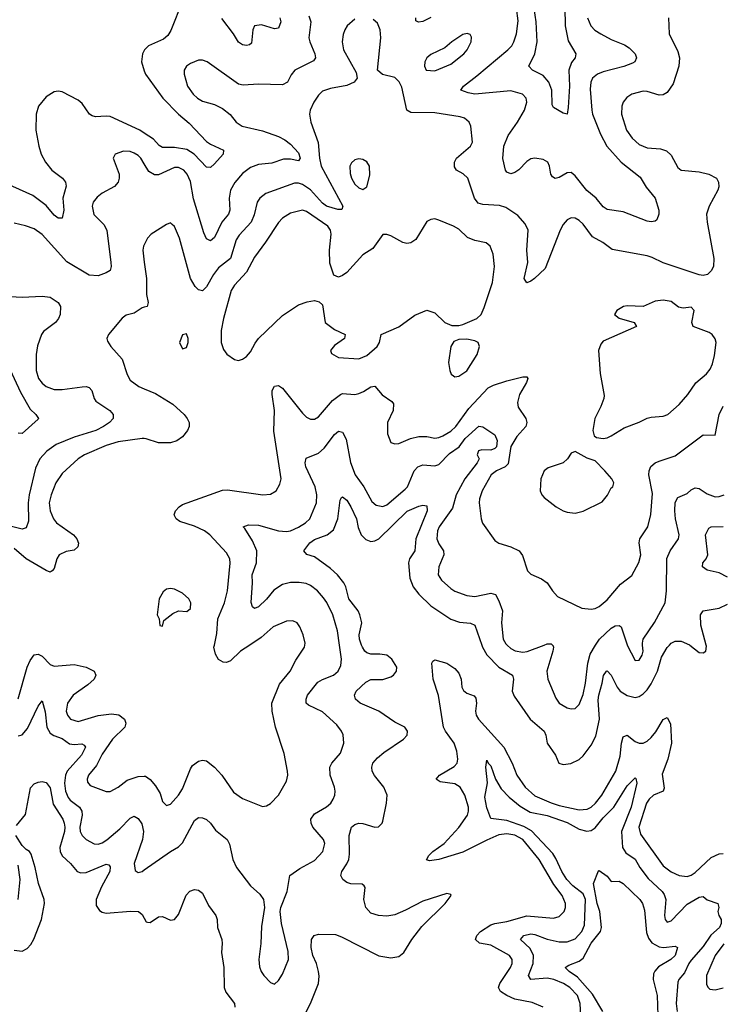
# Model space of a CAD drawing. Header units: inches. Extents: x 1843162 to 1959474, y 907081 to 1016326.
# Tile 432 of 656: x 1909378 to 1912885, y 968207 to 973121. Entities that reach past the tile are written whole.
import ezdxf

# ---------------------------------------------------------------- set-up
doc = ezdxf.new("R2010")
doc.units = ezdxf.units.IN
doc.header["$MEASUREMENT"] = 0
for name, color, linetype in [('B9906', 7, 'Continuous'), ('B9907', 7, 'Continuous'), ('B9916', 7, 'Continuous'), ('B9917', 7, 'Continuous')]:
    doc.layers.add(name, color=color, linetype=linetype)

msp = doc.modelspace()

# ---------------------------------------------------------------- linework, layer by layer
at = {"layer": 'B9906', "color": 5}
for points, elevation in [([(1909370, 969732.2), (1909415.8, 969890), (1909430, 969922), (1909450, 969950.3), (1909470, 969954), (1909490, 969943.6), (1909530, 969902.7), (1909550, 969894.4), (1909650, 969902.8), (1909710.1, 969890.1), (1909750.4, 969870), (1909758.7, 969850), (1909748.9, 969830), (1909718.9, 969801.1), (1909644.1, 969750), (1909616.9, 969710), (1909609.4, 969670), (1909615.8, 969650), (1909632.2, 969630), (1909670, 969618.5), (1909770, 969647.7), (1909836.7, 969656.7), (1909872.1, 969652.1), (1909901.6, 969630), (1909908.4, 969610), (1909903.2, 969590), (1909840.5, 969530), (1909790, 969455.3), (1909761.7, 969398.3), (1909721.8, 969350), (1909714, 969330), (1909716.1, 969316.1), (1909730, 969299), (1909810, 969268.8), (1909830, 969268.8), (1909870, 969290.3), (1909915, 969325), (1909970, 969343.5), (1910000, 969345.2)], 560), ([(1909370, 969546.7), (1909390, 969552.2), (1909416.3, 969583.7), (1909470, 969694), (1909490, 969720.7), (1909505.9, 969665.9), (1909513.8, 969590), (1909530, 969560.2), (1909548.5, 969548.5), (1909590, 969533.8), (1909626.4, 969506.4), (1909650, 969503.6), (1909687.3, 969507.3), (1909700.3, 969500.3), (1909705.8, 969490), (1909686.8, 969450), (1909614.9, 969370), (1909606, 969350), (1909601.6, 969310), (1909606.1, 969270), (1909619.2, 969239.2), (1909630, 969225.3), (1909676.6, 969190), (1909688.4, 969170), (1909689.6, 969150), (1909678.4, 969090), (1909679.5, 969070), (1909689.1, 969049.1), (1909710, 969029.3), (1909750, 969007.7), (1909770, 969006.8), (1909790, 969013.1), (1909813, 969027), (1909878.1, 969081.9), (1909930, 969136.5), (1909950, 969144.9), (1909970, 969134.9), (1909987.6, 969107.6), (1909995.8, 969070), (1909990.5, 969029.5), (1909949.5, 968910), (1909954.4, 968874.4), (1909970, 968864.9), (1909990, 968870.2), (1910000, 968877.3)], 540), ([(1909361.3, 969098.7), (1909406.6, 969153.4), (1909432.7, 969287.3), (1909450, 969306.3), (1909470, 969316), (1909490, 969318), (1909510, 969313.7), (1909530, 969287.7), (1909545.1, 969205.1), (1909594, 969130), (1909600.7, 969110), (1909604.1, 969090), (1909601.3, 969070), (1909577.8, 968990), (1909579.3, 968970), (1909590, 968947.7), (1909631.1, 968910), (1909664.4, 968870), (1909682.9, 968862.9), (1909710, 968864.7), (1909810, 968906.7), (1909822.3, 968902.3), (1909830, 968893.4), (1909827.5, 968870), (1909786.5, 968793.5), (1909758.9, 968730), (1909759.6, 968699.6), (1909775.7, 968675.7), (1909790, 968666.2), (1909810, 968662.2), (1909931.5, 968671.5), (1909970.3, 968670.3), (1909990, 968654.8), (1910000, 968636.4)], 520), ([(1909350, 968476.2), (1909390, 968472.2), (1909415.6, 968484.4), (1909434.2, 968505.8), (1909448.4, 968531.6), (1909487.2, 968630), (1909502.6, 968710), (1909500.1, 968730), (1909471.5, 968810), (1909455.5, 968890), (1909436, 968956), (1909427.1, 968970), (1909410, 968978.7), (1909390, 968998.6), (1909359.2, 969050)], 520), ([(1909370.9, 968730), (1909380.8, 968830), (1909370, 968901.3)], 540)]:
    msp.add_lwpolyline(points, dxfattribs=dict(at, elevation=elevation))
at = {"layer": 'B9907', "color": 5}
for points, elevation in [([(1910000, 972967.6), (1909990.2, 972950), (1909985.5, 972910), (1910000, 972865.7)], 520), ([(1910000, 972555.4), (1909977.7, 972570), (1909830, 972637.2), (1909810, 972640.2), (1909756.5, 972636.5), (1909740.5, 972640.5), (1909726, 972650), (1909690, 972702.7), (1909670, 972719.8), (1909590, 972761.1), (1909570, 972764.8), (1909550, 972761), (1909510, 972736), (1909471.5, 972690), (1909460.7, 972650), (1909459, 972570), (1909473.2, 972490), (1909485.6, 972450), (1909506.7, 972410), (1909538.8, 972370), (1909591.6, 972330), (1909607.1, 972310), (1909609.2, 972290), (1909593.8, 972230), (1909597.8, 972170), (1909590.1, 972129.9), (1909570, 972129.8), (1909550, 972145.6), (1909510, 972194.2), (1909443.2, 972243.2), (1909310, 972303.7)], 520), ([(1910000, 972400.9), (1909982.2, 972430), (1909970, 972443.5), (1909950, 972455.3), (1909930, 972462.8), (1909895.4, 972464.6), (1909854, 972450), (1909843.8, 972430), (1909874, 972350), (1909875.2, 972330), (1909870.3, 972310), (1909851.7, 972288.3), (1909790, 972255.1), (1909764.3, 972235.7), (1909744.7, 972210), (1909739.7, 972190), (1909748.8, 972148.8), (1909798.4, 972098.4), (1909813.7, 972070), (1909833.1, 971910), (1909834.2, 971890), (1909828.8, 971870), (1909810, 971857.8), (1909770, 971842.6), (1909725.4, 971845.4), (1909612.7, 971912.7), (1909490, 972049.8), (1909450, 972076.8), (1909407.3, 972092.7), (1909350, 972105.1)], 540), ([(1910000, 971997.6), (1909996.1, 971990), (1909992.4, 971970), (1910000, 971910.4)], 560), ([(1909330, 971739.8), (1909390, 971735.8), (1909490, 971742), (1909530, 971736.1), (1909570, 971710.3), (1909580.9, 971690), (1909579.6, 971650), (1909571.5, 971630), (1909556, 971610), (1909496, 971564), (1909486.7, 971550), (1909467, 971493), (1909460.2, 971450), (1909459.8, 971370), (1909471.2, 971330), (1909490, 971306.4), (1909510, 971290.2), (1909550, 971275.8), (1909590, 971275.2), (1909690, 971289.3), (1909710.2, 971290.2), (1909724.9, 971284.9), (1909737.3, 971270), (1909749.1, 971230), (1909757.6, 971217.6), (1909828.5, 971170), (1909843.8, 971150), (1909843.8, 971130), (1909827, 971110), (1909795.6, 971090), (1909757.7, 971070), (1909650, 971037.7), (1909559.7, 971000.3), (1909513.1, 970966.9), (1909477.8, 970930), (1909456.7, 970883.3), (1909425.5, 970750), (1909420.4, 970710), (1909421.3, 970618.7), (1909410, 970585.1), (1909390, 970578.5), (1909250, 970612.8)], 540), ([(1910000, 971685.9), (1909990, 971683.1), (1909950, 971656.3), (1909910, 971645.6), (1909890, 971631.8), (1909820.5, 971550), (1909813.4, 971530), (1909815.9, 971515.9), (1909833, 971490), (1909890, 971426), (1909914.4, 971350), (1909930, 971322.6), (1909972, 971290), (1910000, 971278.2)], 560), ([(1909318.9, 971398.9), (1909382.1, 971262.1), (1909430, 971177.1), (1909459.1, 971150), (1909472.2, 971130), (1909470, 971127), (1909390, 971055.8), (1909370, 971056.9)], 520), ([(1910000, 971030), (1909990, 971031.1), (1909870, 971014.7), (1909810, 970995), (1909701.5, 970950), (1909670, 970928.9), (1909590, 970855.8), (1909558.2, 970810), (1909534.4, 970750), (1909525.3, 970710), (1909529.5, 970670), (1909545.9, 970630), (1909561.8, 970610), (1909647.3, 970550), (1909663.5, 970530), (1909671.1, 970508.9), (1909668.9, 970490), (1909650, 970474.2), (1909610, 970467.5), (1909575.8, 970450), (1909563, 970430), (1909550, 970381.6), (1909540.3, 970370), (1909530, 970364.1), (1909510, 970372.5), (1909409.9, 970429.9), (1909350, 970481.9)], 560)]:
    msp.add_lwpolyline(points, dxfattribs=dict(at, elevation=elevation))
at = {"layer": 'B9916', "color": 5}
for points, elevation in [([(1910000, 968877.3), (1910130, 968968.7), (1910170, 968992.1), (1910190, 969012.9), (1910250, 969124.9), (1910270, 969138.7), (1910290, 969137.6), (1910310, 969128.4), (1910330, 969110.4), (1910356.1, 969076.1), (1910412.9, 969030), (1910425.4, 969005.4), (1910441.8, 968930), (1910460.8, 968890), (1910530, 968798.4), (1910576.4, 968756.4), (1910595.3, 968730), (1910600.4, 968690), (1910585.2, 968594.8), (1910582, 968510), (1910572, 968430), (1910574.1, 968394.1), (1910582.7, 968370), (1910597, 968350), (1910630, 968314.9), (1910650, 968308), (1910670, 968324.9), (1910690, 968357.1), (1910719.8, 968430), (1910717.3, 968470), (1910685.3, 968610), (1910678.3, 968670), (1910681.3, 968690), (1910713.3, 968770), (1910726.3, 968850), (1910775.6, 968884.4), (1910850, 968924.5), (1910890.7, 968970), (1910900.3, 969010), (1910894.2, 969030), (1910841.6, 969090), (1910832, 969110), (1910831.1, 969130), (1910850, 969157), (1910910, 969191.5), (1910930.9, 969210), (1910943.1, 969230), (1910950.9, 969250), (1910952.1, 969270), (1910949.8, 969290), (1910927.6, 969350), (1910925.4, 969390), (1910936.3, 969410), (1910979.7, 969460.3), (1910995.6, 969510), (1910991.8, 969551.8), (1910984, 969570), (1910961, 969601), (1910890, 969666.4), (1910819.2, 969699.2), (1910808.5, 969710), (1910807.8, 969730), (1910815, 969750), (1910865.8, 969814.2), (1910890, 969828.7), (1910944, 969850), (1910967.9, 969870), (1910981.5, 969898.5), (1910984.7, 969930), (1910974.8, 970000)], 540), ([(1910000, 969345.2), (1910005.5, 969345.5), (1910029.5, 969329.5), (1910056.5, 969296.5), (1910078.3, 969258.3), (1910090, 969219.1), (1910110, 969198.4), (1910130, 969205.3), (1910170.7, 969250), (1910190, 969282), (1910230, 969381.6), (1910241, 969399), (1910270, 969420.8), (1910290, 969425.5), (1910310, 969422.4), (1910350.6, 969390.6), (1910386.8, 969350), (1910445.9, 969265.9), (1910490, 969234.6), (1910590, 969194.4), (1910610, 969197.1), (1910630, 969208.2), (1910670, 969250.4), (1910710, 969320.7), (1910716.4, 969350), (1910715.1, 969370), (1910698.7, 969458.7), (1910655.6, 969590), (1910637.5, 969670), (1910636.5, 969710), (1910674.9, 969805.1), (1910727.8, 969870), (1910756.3, 969923.7), (1910799.7, 969990), (1910801.1, 970000)], 560), ([(1910526.4, 970000), (1910480.8, 969970), (1910430, 969921), (1910410, 969912.6), (1910394, 969914), (1910370, 969927.6), (1910354.8, 969954.8), (1910347.7, 969990), (1910349.9, 970000)], 560), ([(1910758.5, 968070), (1910829.3, 968210.7), (1910869.8, 968310), (1910872.3, 968347.7), (1910868.9, 968371.1), (1910858.8, 968410), (1910841.9, 968450), (1910832.9, 968490), (1910833.8, 968530), (1910848.2, 968550), (1910870, 968556.6), (1910954.3, 968554.3), (1910983.7, 968543.7), (1911170, 968448.9), (1911230, 968438.7), (1911270, 968445.3), (1911295.3, 968464.7), (1911334.6, 968530), (1911385.4, 968594.6), (1911501.3, 968710), (1911532, 968750), (1911530, 968755.3), (1911510, 968759.6), (1911390, 968721.3), (1911304.1, 968675.9), (1911250, 968652.7), (1911210, 968646.4), (1911169.2, 968649.2), (1911130, 968662), (1911106.2, 968690), (1911095.5, 968730), (1911102, 968790), (1911097.8, 968797.8), (1911086.7, 968806.7), (1911030, 968808.7), (1911010, 968815.3), (1910991.1, 968830), (1910980.9, 968850), (1910985.6, 968870), (1911011.6, 968908.4), (1911020.5, 968930), (1911024.6, 968955.4), (1911023.2, 969050), (1911034.2, 969090), (1911050, 969104.9), (1911070, 969110.2), (1911090, 969109.3), (1911150, 969090.3), (1911168.3, 969091.7), (1911186.6, 969110), (1911190, 969121), (1911208.7, 969210), (1911211.7, 969250), (1911196.1, 969290), (1911149, 969349), (1911137.8, 969370), (1911134.8, 969390), (1911141.2, 969410), (1911163.6, 969436.4), (1911195.8, 969464.2), (1911293.6, 969530), (1911311.2, 969550), (1911313, 969570), (1911299.5, 969590), (1911250, 969615.1), (1911170.8, 969670), (1911076.9, 969710), (1911054, 969730), (1911048.9, 969750), (1911058.2, 969770), (1911105.8, 969814.2), (1911130, 969827.1), (1911190, 969828.5), (1911230, 969841.2), (1911244.2, 969850), (1911259.4, 969870), (1911260.7, 969890), (1911235.2, 969930), (1911210, 969949.1), (1911175.1, 969955.1), (1911130, 969954.3), (1911110, 969960.9), (1911100.6, 969970), (1911088.2, 969990), (1911084.8, 970000)], 520), ([(1911683.9, 970000), (1911687.3, 969990), (1911710, 969951), (1911770.1, 969890.1), (1911837.6, 969850), (1911843.2, 969830), (1911836.8, 969770), (1911845.5, 969745.5), (1911926, 969630), (1911996, 969570), (1912004.4, 969550), (1912010.9, 969510), (1912052, 969450), (1912068.9, 969410), (1912090, 969402.9), (1912128.3, 969408.3), (1912170, 969428.8), (1912190, 969446.4), (1912230, 969500.2), (1912254.2, 969545.8), (1912271.5, 969630), (1912265, 969725), (1912267.9, 969750), (1912286, 969810), (1912291.6, 969848.4), (1912307.3, 969870), (1912310.7, 969870.7), (1912330, 969848.9), (1912359.6, 969790), (1912374.4, 969770), (1912410, 969747.7), (1912450, 969738.4), (1912470, 969743.5), (1912490, 969755.7), (1912510, 969775.8), (1912530, 969805.5), (1912560.8, 969870), (1912581.3, 969938.7), (1912610, 969986.8), (1912622.1, 970000)], 520), ([(1911810.7, 970000), (1911830, 969982.3), (1911851.1, 969971.1), (1911890, 969964.7), (1911911.6, 969968.4), (1911996.1, 970000)], 540), ([(1912037.1, 970000), (1912038.6, 969998.6), (1912043.1, 969990), (1912039.2, 969970), (1912008.3, 969870), (1912014.7, 969830), (1912054.3, 969734.3), (1912070.1, 969710.1), (1912110, 969686.9), (1912130, 969680.9), (1912150, 969683.7), (1912170, 969703.8), (1912190, 969753), (1912201.9, 969810), (1912213.5, 969910), (1912225, 969955), (1912252.7, 970000)], 540), ([(1912410.8, 970000), (1912450, 969923), (1912470, 969924.4), (1912485.4, 969950), (1912489.7, 969970), (1912486.8, 970000)], 540), ([(1912722.5, 970000), (1912770, 969962.8), (1912790, 969961), (1912802, 969970), (1912805.6, 969994.4), (1912804.2, 970000)], 520), ([(1911990, 968192.4), (1911935.3, 968215.3), (1911850, 968232.9), (1911809.7, 968250), (1911778.2, 968270), (1911767.3, 968290), (1911774, 968310), (1911828.1, 968390), (1911835.3, 968410), (1911835.9, 968430), (1911822.3, 968450), (1911730, 968502.1), (1911672.4, 968512.4), (1911652.7, 968530), (1911659.9, 968550), (1911678.6, 968570), (1911730, 968603.6), (1911750, 968610.6), (1911810, 968620.7), (1911910, 968648.8), (1912043.1, 968636.9), (1912070, 968644.5), (1912095, 968670), (1912102.5, 968690), (1912101.6, 968710), (1912084.8, 968750), (1912044.8, 968804.8), (1911970.4, 968930), (1911890, 969028.9), (1911850, 969050.6), (1911810, 969058.2), (1911770, 969051.9), (1911710, 969026.7), (1911590, 968965.5), (1911469.4, 968929.4), (1911422.8, 968922.8), (1911408, 968928), (1911420.7, 968950), (1911439.8, 968970), (1911497.3, 969010), (1911570, 969088.8), (1911613.1, 969150), (1911618.8, 969170), (1911618, 969190), (1911599.3, 969250), (1911577, 969290), (1911550, 969307.4), (1911476.7, 969316.7), (1911456.4, 969330), (1911472.8, 969350), (1911546.1, 969393.9), (1911561.3, 969410), (1911565.6, 969430), (1911560.1, 969470), (1911546.6, 969510), (1911503, 969570), (1911493.3, 969590), (1911468.4, 969748.4), (1911441.3, 969830), (1911435.5, 969910), (1911440.5, 969919.5), (1911450, 969926), (1911510, 969910.2), (1911550, 969882.5), (1911570, 969859.2), (1911582.1, 969830), (1911585.1, 969790), (1911593.1, 969773.1), (1911610, 969760.1), (1911646, 969746), (1911655, 969735), (1911657.8, 969710), (1911653.3, 969670), (1911657, 969650), (1911667.9, 969630), (1911794.1, 969490), (1911836.6, 969410), (1911859.2, 969350), (1911901.1, 969290), (1911950, 969246.8), (1912030, 969211.7), (1912070, 969199), (1912170, 969177.7), (1912210, 969180.7), (1912230, 969190.8), (1912251.6, 969210), (1912284.1, 969250), (1912352.7, 969370), (1912375.4, 969444.6), (1912381.7, 969510), (1912390, 969542.4), (1912410, 969550.8), (1912450, 969518.6), (1912470, 969509.5), (1912490, 969510.1), (1912510, 969519.8), (1912530, 969537.6), (1912553.4, 969566.6), (1912590, 969628.2), (1912610, 969637.7), (1912626.2, 969606.2), (1912631.4, 969510), (1912613.3, 969430), (1912585.4, 969354.6), (1912594.9, 969285.1), (1912590.1, 969269.9), (1912542.2, 969250), (1912520.4, 969230), (1912507.2, 969210), (1912469.1, 969090), (1912476.5, 969056.5), (1912590, 968897.6), (1912630, 968868.3), (1912670, 968849.5), (1912710, 968844.8), (1912730, 968851.4), (1912750, 968864.5), (1912830, 968939.9), (1912870, 968956.9), (1912890, 968958.6)], 480), ([(1912186.9, 967990), (1912174.9, 968210), (1912162.2, 968250), (1912124.2, 968290), (1912092.3, 968310), (1912044.8, 968330), (1912010, 968337.7), (1911929.7, 968330), (1911918.3, 968350), (1911940.9, 968410), (1911941.9, 968450), (1911925.1, 968485.1), (1911878.3, 968530), (1911895.1, 968550), (1911930, 968557.6), (1911950, 968555.7), (1912010, 968532.2), (1912070, 968517.9), (1912110, 968519.2), (1912150, 968533.5), (1912184.2, 968570), (1912197.9, 968602.1), (1912202.8, 968730), (1912190, 968758.4), (1912138.1, 968798.1), (1912109.2, 968830), (1912083.2, 968870), (1912054.4, 968934.4), (1912038.7, 968958.7), (1911932.4, 969072.4), (1911893.5, 969093.5), (1911810, 969124), (1911730, 969133.6), (1911710, 969187.8), (1911699.1, 969240.9), (1911712.5, 969312.5), (1911704.2, 969390), (1911710, 969424.7), (1911715.5, 969410), (1911730, 969397.1), (1911753.1, 969330), (1911781.8, 969281.8), (1911820.5, 969240.5), (1911875.4, 969195.4), (1911926.3, 969166.3), (1912010, 969148.4), (1912110, 969113.4), (1912170, 969080.7), (1912209.3, 969070.7), (1912230, 969073.5), (1912250, 969087.5), (1912290, 969137.5), (1912343.1, 969190), (1912410, 969297.2), (1912450, 969337.1), (1912454, 969334), (1912458.5, 969310), (1912430.4, 969190), (1912382.4, 969070), (1912387, 968990), (1912403.3, 968963.3), (1912450.4, 968930.4), (1912474, 968890), (1912515.2, 968835.2), (1912584.6, 968770), (1912594.8, 968754.8), (1912603.4, 968730), (1912596.1, 968650), (1912599.2, 968630), (1912610, 968617.3), (1912630, 968623.8), (1912710, 968707), (1912770, 968740.7), (1912790, 968744.2), (1912808.8, 968728.8), (1912862, 968710), (1912868.4, 968690), (1912863.2, 968670), (1912867.2, 968650), (1912878.6, 968630), (1912879.8, 968610), (1912870.1, 968590), (1912828.1, 968551.9), (1912790, 968494.5), (1912730, 968427.4), (1912717.1, 968410), (1912696.8, 968363.2), (1912667.6, 968330), (1912662.6, 968317.4), (1912655, 968210), (1912659.5, 968170)], 460), ([(1912288.6, 968170), (1912237.4, 968257.4), (1912162.3, 968342.3), (1912119.8, 968370), (1912101.3, 968390), (1912118.3, 968401.7), (1912170, 968422.1), (1912190, 968436.9), (1912230, 968512.1), (1912277.3, 968570), (1912281.8, 968590), (1912274.2, 968670), (1912259.7, 968710), (1912242.4, 968810), (1912267.5, 968872.5), (1912270, 968874.8), (1912310, 968846.4), (1912330, 968819.3), (1912370, 968820.5), (1912390, 968810.3), (1912473.8, 968730), (1912487.1, 968710), (1912496.8, 968676.8), (1912505.9, 968565.9), (1912516.7, 968536.7), (1912533.7, 968513.7), (1912570, 968492.9), (1912590.6, 968489.4), (1912650, 968497.6), (1912662, 968490), (1912650, 968449.8), (1912627.4, 968430), (1912566.8, 968393.2), (1912547.7, 968372.3), (1912541.8, 968358.2), (1912539.8, 968330), (1912559.9, 968250), (1912563, 968150)], 440), ([(1910000, 968636.4), (1910010, 968618), (1910016, 968616), (1910030, 968614.8), (1910070, 968643), (1910090, 968645.5), (1910130, 968626), (1910150, 968630.4), (1910170, 968654.9), (1910209.1, 968750.9), (1910228, 968772), (1910250, 968778.9), (1910270, 968776), (1910290, 968761.3), (1910320.5, 968700.5), (1910356.5, 968650), (1910363.6, 968630), (1910365.8, 968590), (1910386.9, 968530), (1910389.1, 968510), (1910385.4, 968465.4), (1910396.5, 968390), (1910398.4, 968290), (1910406.9, 968266.9), (1910450.1, 968210.1), (1910451.6, 968191.6)], 520), ([(1912891.7, 968508.3), (1912850.1, 968450), (1912806.7, 968350), (1912806.7, 968306.7), (1912812, 968292), (1912822.9, 968282.9), (1912850, 968279), (1912890, 968288.9)], 480)]:
    msp.add_lwpolyline(points, dxfattribs=dict(at, elevation=elevation))
at = {"layer": 'B9917', "color": 5}
for points, elevation in [([(1910190, 973214), (1910132.5, 973067.5), (1910117.7, 973042.3), (1910095.6, 973024.4), (1910020.9, 972990), (1910001.3, 972970), (1910000, 972967.6)], 520), ([(1912212.7, 973130), (1912229.2, 973090), (1912249, 973069), (1912278, 973050), (1912330, 973022), (1912396, 972996), (1912420.6, 972980.6), (1912450, 972950.4), (1912456.5, 972930), (1912448.2, 972910), (1912436.4, 972903.6), (1912392.9, 972887.1), (1912290, 972861.4), (1912262.3, 972850), (1912236.5, 972830), (1912228.3, 972810), (1912225.4, 972774.6), (1912233.3, 972670), (1912237.1, 972650), (1912276.2, 972550), (1912309.3, 972489.3), (1912379.8, 972410), (1912475.7, 972335.7), (1912505.1, 972285.1), (1912550.3, 972230), (1912568.9, 972170), (1912567.7, 972150), (1912557.3, 972122.7), (1912550, 972116.3), (1912530, 972112.4), (1912510, 972115.1), (1912390, 972162.7), (1912310, 972173), (1912290, 972186.9), (1912255.4, 972230), (1912209.3, 972269.3), (1912150, 972341.1), (1912130, 972358.3), (1912110, 972357.3), (1912070, 972334.2), (1912050, 972328.3), (1912036.6, 972336.6), (1912029.8, 972349.8), (1912023.1, 972390), (1912013.5, 972410), (1911990, 972422.7), (1911950, 972429.7), (1911930, 972426), (1911910, 972413.3), (1911870, 972372.1), (1911850, 972358.3), (1911830, 972351.6), (1911810, 972360.9), (1911802.9, 972370), (1911789, 972429), (1911793.7, 972490), (1911816.7, 972543.3), (1911863.2, 972610), (1911896.8, 972670), (1911909.7, 972710), (1911906.3, 972730), (1911887, 972750), (1911830, 972766.3), (1911650, 972748.8), (1911615.7, 972755.7), (1911579.5, 972770), (1911592.8, 972790), (1911659.9, 972840.1), (1911814.6, 972970), (1911833.7, 972990), (1911844.3, 973010), (1911858.4, 973050), (1911865.3, 973114.7), (1911850, 973243.7)], 540), ([(1912098.5, 973181.5), (1912099.8, 973090), (1912115, 973015), (1912154.3, 972950), (1912150.2, 972930), (1912132.5, 972907.5), (1912119.5, 972870), (1912122.3, 972790), (1912116.3, 972683.7), (1912110.2, 972649.8), (1912090, 972655.1), (1912042.7, 972682.7), (1912036.3, 972696.3), (1912034, 972770), (1912018.7, 972810), (1911990, 972842.6), (1911937.6, 972870), (1911918.9, 972890), (1911949.9, 972950), (1911960.9, 973010), (1911956.3, 973110), (1911941.5, 973210)], 520), ([(1910820.6, 973140.6), (1910831.8, 973110), (1910821.5, 973030), (1910825.5, 973010), (1910851.9, 972950), (1910854.2, 972930), (1910844.2, 972915.8), (1910751, 972869), (1910733.4, 972846.6), (1910715.2, 972810), (1910690, 972796.2), (1910570, 972799.8), (1910493.9, 972793.9), (1910470, 972798.7), (1910314, 972910), (1910290, 972918.9), (1910270, 972918.9), (1910230, 972903), (1910210.3, 972889.7), (1910199.5, 972870), (1910199.6, 972850), (1910215.2, 972790), (1910244.4, 972750), (1910264.9, 972730), (1910290, 972715.2), (1910350, 972697.7), (1910390, 972678), (1910428.1, 972648.1), (1910458, 972610), (1910488.5, 972590), (1910590, 972565.9), (1910670, 972538.4), (1910701.6, 972521.6), (1910730, 972499.4), (1910770, 972456.9), (1910778.3, 972430), (1910770, 972416), (1910730, 972424.6), (1910694.7, 972425.3), (1910635.8, 972404.2), (1910570, 972397.9), (1910530, 972383.2), (1910490, 972354.2), (1910451.2, 972308.8), (1910430.9, 972270), (1910423.2, 972230), (1910426.4, 972170), (1910420.1, 972150), (1910386.7, 972110), (1910350, 972033.3), (1910330, 972016.9), (1910310, 972027.8), (1910297.8, 972057.8), (1910246.3, 972226.3), (1910230, 972313), (1910214, 972350), (1910197.1, 972370), (1910170, 972383.7), (1910150, 972383.9), (1910070, 972347.5), (1910050, 972346.6), (1910023.2, 972363.2), (1910000, 972400.9)], 540), ([(1911050, 973123.1), (1911013.1, 973090), (1911000.8, 973070), (1910992.2, 973047.8), (1910988.3, 973010), (1910994.4, 972970), (1911057.7, 972857.7), (1911062.4, 972830), (1911048, 972810), (1911010, 972792), (1910930, 972778.4), (1910890, 972763.9), (1910870, 972745.1), (1910846.7, 972710), (1910827.2, 972670), (1910824.2, 972650), (1910831.6, 972610), (1910868.5, 972508.5), (1910873.6, 972430), (1910882.8, 972390), (1910990.9, 972190), (1910986.6, 972173.4), (1910966.4, 972173.6), (1910910, 972190.9), (1910890, 972205.1), (1910830, 972272.2), (1910790, 972298.9), (1910770, 972306), (1910750, 972305.6), (1910606.8, 972253.2), (1910577.3, 972230), (1910563.2, 972210), (1910547.6, 972147.6), (1910532.5, 972110), (1910473.7, 972046.3), (1910457.8, 972022.2), (1910430.1, 971930), (1910370, 971882.9), (1910344.8, 971850), (1910310, 971787.1), (1910290, 971767.6), (1910270, 971772.1), (1910253.1, 971790), (1910231.2, 971830), (1910176, 972030), (1910150, 972089.4), (1910139.7, 972099.7), (1910130, 972107), (1910110, 972099.6), (1910034.9, 972050), (1910016.5, 972030), (1910000, 971997.6)], 560), ([(1910676.1, 973130), (1910681.7, 973110), (1910670, 973079.1), (1910650, 973075.5), (1910584.2, 973095.8), (1910550, 973090.9), (1910541.8, 973070), (1910535.2, 973004.8), (1910524.9, 972995.1), (1910510, 972991.8), (1910490, 972995.9), (1910469.4, 973009.4), (1910445.9, 973050), (1910387.3, 973127.3)], 520), ([(1912616.1, 973130), (1912620.2, 973050), (1912662.1, 972962.1), (1912670.9, 972930), (1912667.8, 972890), (1912639.8, 972800.2), (1912610, 972758.5), (1912590, 972746), (1912570, 972743.7), (1912510, 972762.2), (1912490, 972763.8), (1912433.4, 972750), (1912407.6, 972732.4), (1912390.3, 972710), (1912382.7, 972690), (1912381.3, 972650), (1912407.3, 972570), (1912435.2, 972530), (1912470, 972498), (1912510, 972481.1), (1912576.4, 972476.4), (1912606.7, 972466.7), (1912630, 972444.4), (1912663.5, 972383.5), (1912678.8, 972370), (1912770, 972362.2), (1912817.3, 972350), (1912856.3, 972330), (1912865.5, 972310), (1912867.3, 972287.3), (1912862.4, 972270), (1912819.6, 972190), (1912806, 972150), (1912809.2, 972110), (1912842.9, 971930), (1912840.6, 971890), (1912830, 971867.1), (1912810.2, 971850), (1912790, 971845), (1912770, 971847.6), (1912590, 971908.3), (1912534.8, 971934.8), (1912510, 971941.9), (1912334.7, 971974.7), (1912289.2, 972009.2), (1912237.2, 972037.2), (1912190, 972100.4), (1912170, 972119.2), (1912150, 972129.7), (1912130, 972132.4), (1912110, 972122.4), (1912090, 972098.7), (1912075.2, 972070), (1912000.9, 971879.1), (1911948.2, 971830), (1911930, 971816.3), (1911908.5, 971808.5), (1911895.8, 971830), (1911914.8, 971910), (1911909, 971970), (1911915.9, 972070), (1911901.5, 972101.5), (1911863.7, 972143.7), (1911803.8, 972183.8), (1911773.4, 972193.4), (1911690, 972199.5), (1911665.9, 972205.9), (1911648, 972230), (1911615.1, 972330), (1911592.3, 972352.3), (1911558.4, 972370), (1911547.5, 972387.5), (1911547.8, 972410), (1911558.7, 972430), (1911628.4, 972490), (1911637.3, 972510), (1911629.7, 972590), (1911622, 972610), (1911598.4, 972630), (1911576.8, 972636.8), (1911450, 972655.9), (1911330, 972658.7), (1911310, 972669.6), (1911284.9, 972784.9), (1911271.5, 972811.5), (1911250, 972832), (1911188.2, 972848.2), (1911164.5, 972870), (1911180.9, 973030), (1911176.8, 973070), (1911163.7, 973103.7), (1911142.2, 973122.2)], 560), ([(1911430, 973132.7), (1911390, 973112.6), (1911368.1, 973108.1), (1911356, 973116), (1911355.1, 973130)], 540), ([(1910000, 972865.7), (1910005.1, 972850), (1910092.3, 972730), (1910170, 972650.1), (1910224.5, 972604.5), (1910310, 972512.8), (1910330, 972499.3), (1910394.9, 972470), (1910393.1, 972450), (1910350, 972402.3), (1910330, 972383), (1910310, 972385.1), (1910249.4, 972449.4), (1910213, 972473), (1910150, 972483.1), (1910090, 972482.6), (1910074, 972494), (1910045.6, 972525.6), (1910000, 972555.4)], 520), ([(1910000, 971910.4), (1910010.2, 971830), (1910011.1, 971750), (1910019, 971710), (1910014.4, 971690), (1910000, 971685.9)], 560), ([(1910349.9, 970000), (1910362.5, 970057.5), (1910367.6, 970130), (1910399.6, 970210), (1910414.4, 970270), (1910428.3, 970408.3), (1910426.3, 970430), (1910410, 970460.7), (1910327.6, 970550), (1910299.8, 970570), (1910250, 970593.3), (1910177.3, 970617.3), (1910158.7, 970630), (1910149.7, 970650), (1910156.3, 970670), (1910173.3, 970690), (1910190, 970700.8), (1910390, 970772.9), (1910415.3, 970775.3), (1910590.9, 970749.1), (1910630, 970752.2), (1910658.4, 970770), (1910676.8, 970803.2), (1910682.6, 970830), (1910647.1, 971067.1), (1910650.5, 971170), (1910637.4, 971250), (1910638.2, 971270), (1910650, 971292.4), (1910670, 971294.9), (1910690, 971282.3), (1910790, 971157.6), (1910810, 971137.6), (1910830, 971126.7), (1910850, 971126.9), (1910870, 971139.1), (1910938.8, 971221.2), (1910979.7, 971250), (1910990, 971255), (1911050, 971251.2), (1911070, 971255.7), (1911094.7, 971265.3), (1911130, 971289.1), (1911150, 971291.8), (1911188, 971248), (1911235.8, 971215.8), (1911243.6, 971203.6), (1911242.2, 971170), (1911213.4, 971110), (1911214, 971054), (1911230.4, 971010.4), (1911250, 971004.4), (1911270, 971006.5), (1911328.6, 971031.4), (1911370, 971041.1), (1911410, 971040.5), (1911450, 971033.1), (1911470, 971035), (1911490, 971043.9), (1911530, 971068), (1911555.5, 971090), (1911619.1, 971180.9), (1911716.7, 971283.3), (1911742.9, 971297.1), (1911810, 971318.5), (1911890, 971338.8), (1911910, 971338), (1911914.8, 971330), (1911907.7, 971310), (1911872.7, 971250), (1911863.2, 971210), (1911866.5, 971186.5), (1911904, 971130), (1911909.1, 971110), (1911903.6, 971090), (1911858.7, 971041.3), (1911830, 970990.8), (1911815.7, 970904.3), (1911801.5, 970890), (1911758.6, 970870), (1911731, 970850), (1911686.4, 970770), (1911672.8, 970730), (1911671.9, 970710), (1911680.7, 970630), (1911688.7, 970608.7), (1911750, 970522), (1911770, 970508), (1911830, 970490.3), (1911870.2, 970470.2), (1911886.8, 970446.8), (1911913.1, 970370), (1911930, 970353.1), (1911982, 970330), (1912010.8, 970310), (1912037.3, 970270), (1912062.3, 970242.3), (1912184.5, 970184.5), (1912230, 970178.8), (1912250, 970182), (1912270, 970191.8), (1912310, 970224.7), (1912376.9, 970303.1), (1912433.2, 970346.8), (1912467.8, 970412.2), (1912478, 970450), (1912470.5, 970509.5), (1912473, 970530), (1912512.8, 970590), (1912527.9, 970652.1), (1912536.3, 970756.3), (1912518.7, 970850), (1912519.8, 970870), (1912528.2, 970891.8), (1912550, 970908.8), (1912570, 970917.4), (1912650, 970943.9), (1912790, 971048.4), (1912850, 971046.8), (1912868.7, 971150), (1912890, 971191.8)], 560), ([(1910000, 971278.2), (1910055.1, 971255.1), (1910141.7, 971201.7), (1910198.7, 971150), (1910214, 971130), (1910223.1, 971110), (1910223.9, 971090), (1910215.4, 971070), (1910190, 971038.6), (1910161.7, 971018.3), (1910131.4, 971008.6), (1910070, 971009.8), (1910010, 971029), (1910000, 971030)], 560), ([(1910974.8, 970000), (1910964.9, 970070), (1910940.5, 970150), (1910911.4, 970211.4), (1910894.8, 970234.8), (1910864.2, 970270), (1910830, 970296.5), (1910807.1, 970307.1), (1910772.6, 970312.6), (1910730, 970312.3), (1910690, 970302.4), (1910646.2, 970273.8), (1910610, 970228.1), (1910570, 970189.8), (1910550, 970182), (1910539.6, 970190), (1910532.8, 970212.8), (1910539.9, 970310), (1910537.7, 970350), (1910560.2, 970410), (1910561.2, 970470), (1910539.6, 970519.6), (1910502, 970582), (1910492.7, 970590), (1910520.1, 970599.9), (1910570, 970598.7), (1910670, 970570.1), (1910710, 970566), (1910730, 970569.5), (1910770, 970588.4), (1910804.5, 970610), (1910825.5, 970630), (1910859.5, 970710), (1910860.7, 970750), (1910852.2, 970790), (1910806.9, 970890), (1910802.4, 970910), (1910807.9, 970932.1), (1910870, 970956.8), (1910897.1, 970982.9), (1910950, 971051.2), (1910970, 971067.4), (1910990, 971063.1), (1911007.4, 971027.4), (1911029.3, 970910.7), (1911052.6, 970850), (1911095.3, 970790), (1911136.4, 970716.4), (1911157.7, 970697.7), (1911190, 970691.1), (1911210, 970699.3), (1911302.6, 970777.4), (1911313, 970790), (1911347.3, 970870), (1911366, 970890), (1911390, 970899.3), (1911450, 970894), (1911470, 970901.4), (1911523.8, 970956.2), (1911570.8, 970989.2), (1911602.1, 971030), (1911670, 971093.1), (1911690, 971088.7), (1911750, 971049.2), (1911761.4, 971021.4), (1911757.4, 970990), (1911750, 970980.4), (1911730, 970973.3), (1911685.1, 970974.9), (1911667.4, 970970), (1911662, 970950), (1911670.8, 970930), (1911661.7, 970910), (1911599.8, 970830), (1911556.3, 970750), (1911537.5, 970682.5), (1911471, 970590), (1911462.6, 970570), (1911460.2, 970530), (1911470, 970505.3), (1911493.4, 970470), (1911494.6, 970450), (1911470.2, 970390), (1911467.2, 970350), (1911483.6, 970323.6), (1911530, 970282.3), (1911550, 970269.4), (1911610, 970246.7), (1911650, 970241.9), (1911730, 970258), (1911752.6, 970252.6), (1911770, 970221.3), (1911787.6, 970170), (1911782.2, 970110), (1911790.9, 970030), (1911805.1, 970005.1), (1911810.7, 970000)], 540), ([(1912486.8, 970000), (1912485.8, 970010), (1912489.8, 970030), (1912546.8, 970113.2), (1912599.4, 970210), (1912606.3, 970270), (1912608.6, 970431.4), (1912624.5, 970470), (1912666.2, 970530), (1912669.8, 970550), (1912651.2, 970630), (1912647.3, 970670), (1912650, 970710.6), (1912663.3, 970736.7), (1912710, 970756.1), (1912730, 970774.7), (1912750, 970784.2), (1912770, 970781.1), (1912810, 970754.7), (1912850, 970739.7), (1912870, 970741.1), (1912894.3, 970750)], 540), ([(1911084.8, 970000), (1911074.8, 970030), (1911072.7, 970050), (1911085.4, 970110), (1911075, 970150), (1911067.5, 970170), (1911020.4, 970230), (1911005, 970290), (1910995.4, 970310), (1910964.1, 970350), (1910930, 970382.5), (1910850, 970439.8), (1910811.7, 970451.7), (1910795.4, 970470), (1910826.5, 970510), (1910850, 970527.4), (1910913, 970550), (1910944.7, 970575.3), (1910966.6, 970630), (1910977.3, 970722.7), (1910984.2, 970735.8), (1910990, 970738.9), (1911010, 970723.7), (1911030, 970690.3), (1911059, 970630), (1911067.1, 970587.1), (1911082.3, 970550), (1911106.1, 970526.1), (1911130, 970516.6), (1911150, 970519.3), (1911170, 970530.7), (1911312.1, 970667.9), (1911370, 970693.7), (1911390, 970698.4), (1911410, 970694.3), (1911411.1, 970670), (1911355.7, 970530), (1911349.6, 970470.4), (1911324.4, 970430), (1911318.4, 970410), (1911325.6, 970334.4), (1911341.6, 970290), (1911370, 970253.9), (1911430, 970195), (1911529.6, 970129.6), (1911573.5, 970113.5), (1911628.4, 970108.4), (1911650, 970099.6), (1911683.9, 970000)], 520), ([(1912910, 970337.9), (1912870, 970359.9), (1912810, 970374.4), (1912786.6, 970390), (1912787.9, 970410), (1912803.7, 970430), (1912811.9, 970450), (1912801.7, 970550), (1912817.4, 970582.6), (1912830, 970590.1), (1912890, 970591.8)], 520), ([(1912804.2, 970000), (1912778.4, 970098.4), (1912776.1, 970150), (1912790, 970170.2), (1912870, 970184.4), (1912910, 970203.5)], 520), ([(1910801.1, 970000), (1910802.6, 970010), (1910792.4, 970050), (1910776.4, 970090), (1910762.9, 970110), (1910741.1, 970121.1), (1910710, 970118.5), (1910643.8, 970090), (1910582.9, 970037.1), (1910526.4, 970000)], 560), ([(1912252.7, 970000), (1912271.2, 970030), (1912330, 970084), (1912350, 970095.6), (1912370, 970096.9), (1912379.5, 970090), (1912410, 970001.6), (1912410.8, 970000)], 540), ([(1911996.1, 970000), (1912010, 970005.2), (1912030, 970006.7), (1912037.1, 970000)], 540), ([(1912622.1, 970000), (1912630, 970008.6), (1912650, 970019), (1912678.8, 970018.8), (1912721.1, 970001.1), (1912722.5, 970000)], 520)]:
    msp.add_lwpolyline(points, dxfattribs=dict(at, elevation=elevation))
for points, elevation in [([(1911611.5, 973051.5), (1911590, 973047.6), (1911534.4, 973010), (1911500, 972980), (1911430, 972946.6), (1911410.4, 972930), (1911400.3, 972910), (1911398.4, 972890), (1911407.3, 972870), (1911450, 972866), (1911530, 972899.6), (1911594, 972950), (1911611.1, 972970), (1911631.3, 973010), (1911633.6, 973033.6), (1911626.6, 973046.6)], 560), ([(1911070, 972427), (1911050, 972422), (1911033.5, 972406.5), (1911026, 972390), (1911026.7, 972353.3), (1911034.6, 972330), (1911050, 972300.4), (1911070, 972281.3), (1911090, 972273), (1911110, 972287.3), (1911125.4, 972345.4), (1911124.5, 972390), (1911111.3, 972411.3), (1911090, 972422.9)], 580), ([(1910790, 972169.8), (1910730, 972155.5), (1910690, 972130.9), (1910670, 972108.4), (1910605.2, 972010), (1910550, 971936.4), (1910510, 971860.7), (1910450, 971796.4), (1910433.5, 971770), (1910395.5, 971630), (1910384, 971570), (1910383.6, 971510), (1910395.6, 971475.6), (1910411.4, 971451.4), (1910450, 971424.4), (1910470, 971420.4), (1910490, 971426.4), (1910510, 971440.4), (1910530, 971463.8), (1910552.7, 971507.3), (1910570.7, 971529.3), (1910690, 971644.7), (1910770, 971698.3), (1910812.8, 971712.8), (1910850, 971719.1), (1910873.2, 971713.2), (1910890, 971698), (1910902, 971610), (1910950, 971574.4), (1911002, 971550), (1910998.4, 971530), (1910950, 971494.8), (1910928.5, 971470), (1910934.2, 971454.2), (1910970, 971435.8), (1911070, 971428), (1911110, 971445.8), (1911163, 971490), (1911174.5, 971510), (1911182, 971550), (1911270, 971587.3), (1911350, 971646.8), (1911409.5, 971670.5), (1911450, 971657.3), (1911500.7, 971610), (1911534.9, 971594.9), (1911570, 971594.2), (1911590, 971599.7), (1911660.5, 971630), (1911680.5, 971650), (1911696.2, 971683.8), (1911738.2, 971810), (1911747.3, 971890), (1911741.1, 971950), (1911727, 971990), (1911706.6, 972006.6), (1911650, 972018.3), (1911613.6, 972033.6), (1911570, 972075.4), (1911542.7, 972090), (1911470, 972120.7), (1911450, 972126.6), (1911430, 972123.7), (1911410, 972113.2), (1911355.3, 972024.7), (1911330, 972006.6), (1911310, 972003.7), (1911290.7, 972009.3), (1911230, 972042), (1911210, 972049.4), (1911190, 972049.3), (1911140.4, 971979.6), (1911090, 971946.9), (1911010, 971858.7), (1910990, 971843.6), (1910970, 971836.2), (1910945.7, 971845.7), (1910925.6, 971905.6), (1910924.1, 971970), (1910932.3, 972050), (1910929.8, 972070), (1910916.1, 972090), (1910810, 972163.5)], 580), ([(1912590, 971721.6), (1912550, 971716.9), (1912490, 971689.6), (1912410, 971693.6), (1912392, 971690), (1912358.8, 971670), (1912346.8, 971650), (1912370, 971630.7), (1912444.7, 971610), (1912456, 971590), (1912290, 971517.4), (1912278.4, 971501.6), (1912267.6, 971470), (1912275.8, 971355.8), (1912295.1, 971244.9), (1912294, 971230), (1912278.4, 971190), (1912248.4, 971130), (1912238, 971070), (1912244.9, 971044.9), (1912256.3, 971036.3), (1912290, 971030.4), (1912310, 971033.7), (1912330, 971043.7), (1912395.4, 971084.6), (1912470, 971111.5), (1912510, 971131.5), (1912530, 971138), (1912590, 971141.8), (1912613, 971150), (1912670, 971200.8), (1912712.5, 971250), (1912752, 971308), (1912806.2, 971353.8), (1912823.9, 971376.1), (1912836.5, 971403.5), (1912845.5, 971445.5), (1912853.5, 971510), (1912848.6, 971528.6), (1912834, 971550), (1912819.8, 971559.8), (1912739.3, 971590), (1912732.3, 971610), (1912743.7, 971670), (1912730, 971686), (1912690, 971682), (1912666.8, 971686.8), (1912630, 971714.5)], 580), ([(1910210, 971554), (1910190, 971548.7), (1910174.8, 971510), (1910190, 971478), (1910210, 971484.7), (1910219.3, 971510), (1910219.3, 971530)], 580), ([(1911610, 971526.8), (1911570, 971525.7), (1911545.2, 971514.8), (1911530.4, 971490), (1911518, 971410), (1911524.9, 971370), (1911532.4, 971352.4), (1911543.1, 971343.1), (1911550, 971339.1), (1911570, 971341.6), (1911610, 971368.9), (1911660.9, 971450), (1911673.7, 971490), (1911666, 971510), (1911650, 971518.8)], 580), ([(1912150, 970965.2), (1912130, 970957.2), (1912112.4, 970930), (1912091, 970909), (1912015.6, 970884.4), (1911996.3, 970870), (1911979.3, 970830), (1911975.5, 970770), (1911984, 970750), (1911996.5, 970736.5), (1912054.9, 970690), (1912090, 970670.3), (1912110, 970663.1), (1912150, 970658.7), (1912190, 970668.7), (1912285.1, 970714.9), (1912311.4, 970748.6), (1912330, 970784.7), (1912338, 970790), (1912344, 970810), (1912333.2, 970830), (1912299.3, 970870), (1912250, 970919), (1912210, 970933.2)], 580), ([(1910130, 970282.7), (1910110, 970279), (1910094.4, 970265.6), (1910074.8, 970230), (1910064.7, 970150), (1910074, 970130), (1910078, 970098), (1910090, 970094), (1910098, 970122), (1910142.9, 970157.1), (1910170, 970170.7), (1910212.1, 970167.9), (1910230, 970182), (1910231.8, 970210), (1910222.7, 970230), (1910190, 970259.5), (1910150, 970278)], 580)]:
    msp.add_lwpolyline(points, close=True, dxfattribs=dict(at, elevation=elevation))

doc.saveas('drawing.dxf')
